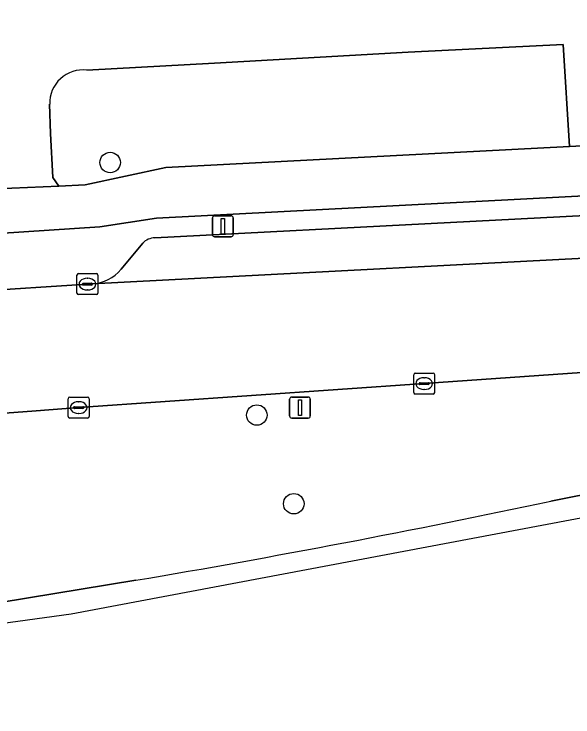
# Model space of a CAD drawing. Extents: x 162250 to 162661, y 380743 to 381606.
# Drawn here: x 162500.69 to 162527.37, y 380743.47 to 380777.05 of the extents above; entities that cross this region are included whole.
import ezdxf

# ---------------------------------------------------------------- set-up
doc = ezdxf.new("R2010")
doc.units = 0
for name, color, linetype in [('IMGEO_Berm_groen', 7, 'Continuous'), ('IMGEO_Berm_open', 7, 'Continuous'), ('IMGEO_Boom', 7, 'Continuous'), ('IMGEO_Fietspad_open', 7, 'Continuous'), ('IMGEO_Kolk', 7, 'Continuous'), ('IMGEO_Lichtmast', 7, 'Continuous'), ('IMGEO_Parkeervlak_open', 7, 'Continuous'), ('IMGEO_Rijbaan_lokaal_gesloten', 7, 'Continuous'), ('IMGEO_Verkeersbordpaal', 7, 'Continuous'), ('IMGEO_Voetpad_open', 7, 'Continuous')]:
    doc.layers.add(name, color=color, linetype=linetype)

msp = doc.modelspace()

# ---------------------------------------------------------------- linework, layer by layer
at = {"layer": 'IMGEO_Berm_groen'}
for points in [[(162502.385, 380772.748), (162502.431, 380771.348), (162502.536, 380769.238), (162502.821, 380768.833), (162504.082, 380768.888), (162507.938, 380769.72), (162527.202, 380770.733), (162526.907, 380775.604)], [(162526.907, 380775.604), (162519.5, 380775.236), (162510.255, 380774.705), (162504.158, 380774.373)], [(162538.704, 380760.727), (162528.481, 380759.975), (162520.269, 380759.398), (162503.771, 380758.251), (162501.537, 380758.083), (162500, 380757.972), (162490.431, 380757.277), (162476.956, 380756.559), (162477.877, 380750), (162478.415, 380746.042), (162494.829, 380748.158), (162500, 380748.938), (162506.507, 380750)], [(162526.321, 380753.781), (162545.049, 380757.511)]]:
    msp.add_lwpolyline(points, dxfattribs=at)
for centre, radius, start, end in [((162503.969, 380772.8), 1.584, 83.1313, 181.8808), ((162423.213, 381240.301), 497.326, 279.64153, 281.9656)]:
    msp.add_arc(centre, radius, start, end, dxfattribs=at)
at = {"layer": 'IMGEO_Berm_open'}
for points in [[(162556.593, 380769.86), (162555.675, 380769.767), (162555.673, 380769.819), (162507.486, 380767.304), (162504.786, 380766.884), (162499.923, 380766.575), (162499.837, 380766.57), (162499.851, 380766.267), (162499.985, 380763.873), (162502.951, 380764.069), (162504.19, 380764.151), (162504.423, 380764.158)], [(162507.402, 380766.37), (162549.763, 380768.556), (162550.352, 380768.395), (162551.709, 380767.223)], [(162505.797, 380764.86), (162506.829, 380766.107)]]:
    msp.add_lwpolyline(points, dxfattribs=at)
for centre, radius, start, end in [((162507.455, 380765.498), 0.874, 93.508, 135.8011), ((162504.273, 380766.147), 1.995, 274.3151, 319.8114)]:
    msp.add_arc(centre, radius, start, end, dxfattribs=at)
at = {"layer": 'IMGEO_Boom'}
for centre in [(162505.274, 380769.961), (162512.276, 380757.894), (162514.041, 380753.658)]:
    msp.add_circle(centre, 0.489, dxfattribs=at)
at = {"layer": 'IMGEO_Fietspad_open'}
msp.add_lwpolyline([(162499.923, 380766.575), (162504.786, 380766.884), (162507.486, 380767.304), (162555.673, 380769.819), (162555.57, 380772.19), (162554.909, 380772.189), (162528.75, 380770.814), (162527.202, 380770.733), (162507.938, 380769.72), (162504.082, 380768.888), (162502.821, 380768.833), (162499.808, 380768.701)], dxfattribs=at)
at = {"layer": 'IMGEO_Kolk'}
for p, q in [((162503.689, 380763.725), (162503.689, 380764.577)), ((162503.764, 380764.651), (162504.616, 380764.651)), ((162504.69, 380764.577), (162504.69, 380763.725)), ((162504.177, 380764.431), (162504.202, 380764.431)), ((162503.948, 380764.145), (162503.948, 380764.157)), ((162504.386, 380764.108), (162503.988, 380764.108)), ((162503.991, 380764.194), (162504.389, 380764.194)), ((162504.432, 380764.157), (162504.432, 380764.145)), ((162504.616, 380763.651), (162503.764, 380763.651)), ((162504.2, 380763.871), (162504.175, 380763.871)), ((162519.843, 380759.898), (162520.695, 380759.898)), ((162519.768, 380758.972), (162519.768, 380759.824)), ((162520.256, 380759.678), (162520.281, 380759.678)), ((162520.769, 380759.824), (162520.769, 380758.972)), ((162520.027, 380759.392), (162520.027, 380759.404)), ((162520.465, 380759.355), (162520.067, 380759.355)), ((162520.07, 380759.441), (162520.468, 380759.441)), ((162520.511, 380759.404), (162520.511, 380759.392)), ((162520.695, 380758.898), (162519.843, 380758.898)), ((162520.279, 380759.118), (162520.254, 380759.118)), ((162503.27, 380757.825), (162503.27, 380758.677)), ((162503.345, 380758.751), (162504.197, 380758.751)), ((162503.758, 380758.531), (162503.783, 380758.531)), ((162504.271, 380758.677), (162504.271, 380757.825)), ((162503.529, 380758.245), (162503.529, 380758.257)), ((162503.967, 380758.208), (162503.569, 380758.208)), ((162503.572, 380758.294), (162503.97, 380758.294)), ((162504.013, 380758.257), (162504.013, 380758.245)), ((162503.781, 380757.971), (162503.756, 380757.971)), ((162504.197, 380757.751), (162503.345, 380757.751))]:
    msp.add_line(p, q, dxfattribs=at)
for points in [[(162503.689, 380763.725), (162503.689, 380764.577)], [(162503.764, 380764.651), (162504.616, 380764.651)], [(162504.69, 380764.577), (162504.69, 380763.725)], [(162504.616, 380763.651), (162503.764, 380763.651)], [(162519.843, 380759.898), (162520.695, 380759.898)], [(162519.768, 380758.972), (162519.768, 380759.824)], [(162520.769, 380759.824), (162520.769, 380758.972)], [(162520.695, 380758.898), (162519.843, 380758.898)], [(162503.27, 380757.825), (162503.27, 380758.677)], [(162503.345, 380758.751), (162504.197, 380758.751)], [(162504.271, 380758.677), (162504.271, 380757.825)], [(162504.197, 380757.751), (162503.345, 380757.751)]]:
    msp.add_lwpolyline(points, dxfattribs=at)
for centre, radius, start, end in [((162503.766, 380764.575), 0.0765, 91.552, 178.448), ((162503.766, 380764.575), 0.0765, 91.552, 178.448), ((162504.614, 380764.575), 0.0765, 1.552, 88.448), ((162504.614, 380764.575), 0.0765, 1.552, 88.448), ((162503.988, 380764.154), 0.0403, 85.8775, 175.7526), ((162503.985, 380764.144), 0.0366, 178.938, 274.7102), ((162504.389, 380764.151), 0.043, 264.8664, 352.4533), ((162504.393, 380764.156), 0.0386, 1.7309, 96.639), ((162503.766, 380763.727), 0.0765, 181.552, 268.448), ((162503.766, 380763.727), 0.0765, 181.552, 268.448), ((162504.614, 380763.727), 0.0765, 271.552, 358.448), ((162504.614, 380763.727), 0.0765, 271.552, 358.448), ((162519.845, 380759.822), 0.0765, 91.552, 178.448), ((162519.845, 380759.822), 0.0765, 91.552, 178.448), ((162520.693, 380759.822), 0.0765, 1.552, 88.448), ((162520.693, 380759.822), 0.0765, 1.552, 88.448), ((162520.067, 380759.401), 0.0403, 85.8775, 175.7526), ((162520.064, 380759.391), 0.0366, 178.938, 274.7102), ((162520.468, 380759.398), 0.043, 264.8664, 352.4533), ((162520.472, 380759.403), 0.0386, 1.7309, 96.639), ((162519.845, 380758.974), 0.0765, 181.552, 268.448), ((162519.845, 380758.974), 0.0765, 181.552, 268.448), ((162520.693, 380758.974), 0.0765, 271.552, 358.448), ((162520.693, 380758.974), 0.0765, 271.552, 358.448), ((162503.347, 380758.675), 0.0765, 91.552, 178.448), ((162503.347, 380758.675), 0.0765, 91.552, 178.448), ((162504.195, 380758.675), 0.0765, 1.552, 88.448), ((162504.195, 380758.675), 0.0765, 1.552, 88.448), ((162503.569, 380758.254), 0.0403, 85.8775, 175.7526), ((162503.566, 380758.244), 0.0366, 178.938, 274.7102), ((162503.97, 380758.251), 0.043, 264.8664, 352.4533), ((162503.974, 380758.256), 0.0386, 1.7309, 96.639), ((162503.347, 380757.827), 0.0765, 181.552, 268.448), ((162503.347, 380757.827), 0.0765, 181.552, 268.448), ((162504.195, 380757.827), 0.0765, 271.552, 358.448), ((162504.195, 380757.827), 0.0765, 271.552, 358.448)]:
    msp.add_arc(centre, radius, start, end, dxfattribs=at)
for centre, major_axis, ratio, start_param, end_param in [((162504.176, 380764.151), (-0.387, 0.002), 0.722429, 4.712389, 7.853982), ((162504.201, 380764.151), (-0.39, 0.002), 0.717154, 1.570796, 4.712389), ((162520.255, 380759.398), (-0.387, 0.002), 0.722429, 4.712389, 7.853982), ((162520.28, 380759.398), (-0.39, 0.002), 0.717154, 1.570796, 4.712389), ((162503.757, 380758.251), (-0.387, 0.002), 0.722429, 4.712389, 7.853982), ((162503.782, 380758.251), (-0.39, 0.002), 0.717154, 1.570796, 4.712389)]:
    msp.add_ellipse(centre, major_axis=major_axis, ratio=ratio, start_param=start_param, end_param=end_param, dxfattribs=at)
at = {"layer": 'IMGEO_Lichtmast'}
for p, q in [((162510.159, 380766.518), (162510.159, 380767.318)), ((162510.159, 380767.318), (162510.159, 380766.518)), ((162510.259, 380767.418), (162511.049, 380767.418)), ((162511.049, 380767.418), (162510.259, 380767.418)), ((162511.149, 380767.318), (162511.149, 380766.518)), ((162511.149, 380766.518), (162511.149, 380767.318)), ((162511.049, 380766.418), (162510.259, 380766.418)), ((162510.259, 380766.418), (162511.049, 380766.418))]:
    msp.add_line(p, q, dxfattribs=at)
msp.add_lwpolyline([(162510.579, 380767.293), (162510.729, 380767.293), (162510.729, 380766.543), (162510.579, 380766.543), (162510.579, 380767.293)], dxfattribs=at)
for centre, start, end in [((162510.259, 380767.318), 90, 180), ((162510.259, 380767.318), 90, 180), ((162511.049, 380767.318), 0, 90), ((162511.049, 380767.318), 360, 90), ((162510.259, 380766.518), 180, 270), ((162510.259, 380766.518), 180, 270), ((162511.049, 380766.518), 270, 0), ((162511.049, 380766.518), 270, 0)]:
    msp.add_arc(centre, 0.1, start, end, dxfattribs=at)
at = {"layer": 'IMGEO_Parkeervlak_open'}
for points in [[(162551.709, 380767.223), (162550.352, 380768.395), (162549.763, 380768.556), (162507.402, 380766.37)], [(162504.423, 380764.158), (162533.114, 380765.668), (162547.47, 380766.414), (162549.969, 380766.613), (162550.734, 380766.707), (162552.449, 380766.987)], [(162506.829, 380766.107), (162505.797, 380764.86)]]:
    msp.add_lwpolyline(points, dxfattribs=at)
for centre, radius, start, end in [((162507.455, 380765.498), 0.874, 93.508, 135.8011), ((162504.273, 380766.147), 1.995, 274.3151, 319.8114)]:
    msp.add_arc(centre, radius, start, end, dxfattribs=at)
at = {"layer": 'IMGEO_Rijbaan_lokaal_gesloten'}
for points in [[(162450.181, 380743.589), (162467.626, 380743.47), (162503.413, 380748.389), (162530.539, 380753.513), (162551.953, 380757.558), (162603.709, 380767.765), (162603.142, 380770.658), (162586.784, 380766.654), (162577.823, 380764.52), (162565.725, 380761.839), (162555.492, 380759.638), (162545.049, 380757.511), (162526.321, 380753.781)], [(162552.449, 380766.987), (162550.734, 380766.707), (162549.969, 380766.613), (162547.47, 380766.414), (162533.114, 380765.668), (162504.423, 380764.158), (162504.19, 380764.151), (162502.951, 380764.069), (162499.985, 380763.873), (162493.042, 380763.413), (162483.461, 380762.908), (162476.189, 380762.62), (162476.025, 380762.613), (162473.011, 380762.481), (162455.39, 380761.554), (162456.171, 380756.641)], [(162472.823, 380756.374), (162473.985, 380756.43), (162476.956, 380756.559), (162490.431, 380757.277), (162500, 380757.972), (162501.537, 380758.083), (162503.771, 380758.251), (162520.269, 380759.398), (162528.481, 380759.975), (162538.704, 380760.727)], [(162506.507, 380750), (162500, 380748.938), (162494.829, 380748.158), (162478.415, 380746.042), (162475.405, 380745.639), (162474.04, 380745.457)]]:
    msp.add_lwpolyline(points, dxfattribs=at)
msp.add_arc((162423.213, 381240.301), 497.326, 279.64153, 281.9656, dxfattribs=at)
at = {"layer": 'IMGEO_Verkeersbordpaal'}
for p, q in [((162513.841, 380757.852), (162513.841, 380758.652)), ((162513.841, 380758.652), (162513.841, 380757.852)), ((162513.941, 380758.752), (162514.731, 380758.752)), ((162514.731, 380758.752), (162513.941, 380758.752)), ((162514.831, 380758.652), (162514.831, 380757.852)), ((162514.831, 380757.852), (162514.831, 380758.652)), ((162514.731, 380757.752), (162513.941, 380757.752)), ((162513.941, 380757.752), (162514.731, 380757.752))]:
    msp.add_line(p, q, dxfattribs=at)
msp.add_lwpolyline([(162514.261, 380758.627), (162514.411, 380758.627), (162514.411, 380757.877), (162514.261, 380757.877), (162514.261, 380758.627)], dxfattribs=at)
for centre, start, end in [((162513.941, 380758.652), 90, 180), ((162513.941, 380758.652), 90, 180), ((162514.731, 380758.652), 0, 90), ((162514.731, 380758.652), 360, 90), ((162513.941, 380757.852), 180, 270), ((162513.941, 380757.852), 180, 270), ((162514.731, 380757.852), 270, 0), ((162514.731, 380757.852), 270, 0)]:
    msp.add_arc(centre, 0.1, start, end, dxfattribs=at)
at = {"layer": 'IMGEO_Voetpad_open'}
for points in [[(162504.158, 380774.373), (162510.255, 380774.705), (162519.5, 380775.236), (162526.907, 380775.604), (162527.202, 380770.733), (162528.75, 380770.814), (162528.476, 380775.699), (162538.57, 380776.218), (162549.825, 380776.854), (162552.753, 380777.055)], [(162487.935, 380768.078), (162492.632, 380768.294), (162499.808, 380768.701), (162502.821, 380768.833), (162502.536, 380769.238), (162502.431, 380771.348), (162502.385, 380772.748)]]:
    msp.add_lwpolyline(points, dxfattribs=at)
msp.add_arc((162503.969, 380772.8), 1.584, 83.1313, 181.8808, dxfattribs=at)

doc.saveas('drawing.dxf')
